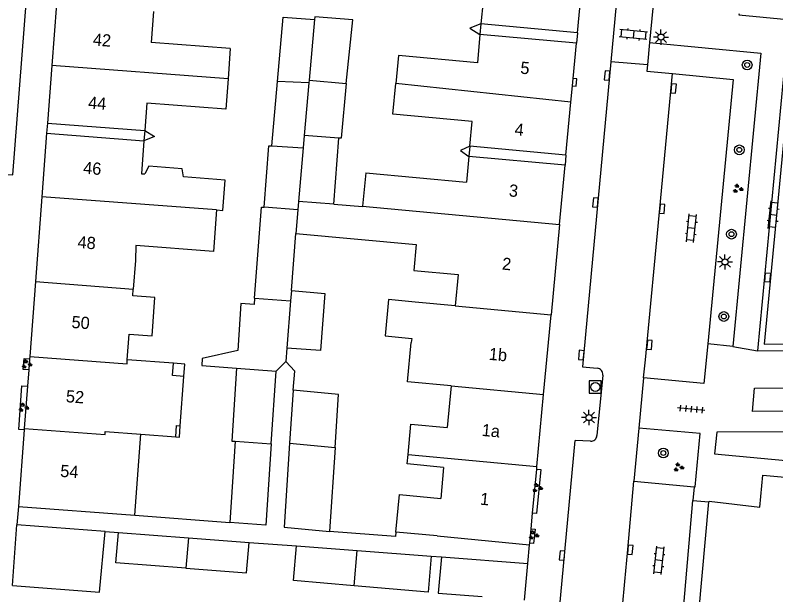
# Model space of a CAD drawing. Extents: x 132998 to 136004, y 396998 to 398512.
# Drawn here: x 133137.8 to 133200.3, y 397091.2 to 397138.8 of the extents above; entities that cross this region are included whole.
import ezdxf

# ---------------------------------------------------------------- set-up
doc = ezdxf.new("R2010")
doc.units = 0
for name, color, linetype in [('gg-afsc-erfafscheiding', 7, 'Continuous'), ('gg-anno-huisnummerreeks BGT', 7, 'Continuous'), ('gg-bbg-bijgebouw', 7, 'Continuous'), ('gg-bbg-gedigitaliseerde bebouwing', 7, 'Continuous'), ('gg-bbg-gedigitaliseerde bebouwing onder overbouw', 7, 'Continuous'), ('gg-bbg-gedigitaliseerde bijgebouw', 7, 'Continuous'), ('gg-bbg-gedigitaliseerde overbouw', 7, 'Continuous'), ('gg-bbg-hoofdgebouw', 7, 'Continuous'), ('gg-bbg-luifel en loopbrug', 7, 'Continuous'), ('gg-bbg-pand overbouw', 7, 'Continuous'), ('gg-bbg-tussenscheiding', 7, 'Continuous'), ('gg-knt-verharding', 7, 'Continuous'), ('gg-knt-verharding nz', 7, 'Continuous'), ('gt-grn-weggrens', 7, 'Continuous'), ('gt-symb-boom', 7, 'Continuous'), ('gt-symb-groenvak', 7, 'Continuous'), ('gt-symb-klinker verharding', 7, 'Continuous'), ('gt-symb-kolk', 7, 'Continuous'), ('gt-symb-kolk center center', 7, 'Continuous'), ('gt-symb-lichtmast', 7, 'Continuous'), ('gt-symb-rioolschacht', 7, 'Continuous'), ('gt-symb-tegel verharding', 7, 'Continuous')]:
    doc.layers.add(name, color=color, linetype=linetype)

# ---------------------------------------------------------------- blocks, each defined once
blk = doc.blocks.new('gt0-KOLK')
at = {"layer": 'gt-symb-kolk'}
blk.add_lwpolyline([(0, 0), (0.375, 0), (0.375, 0.4), (-0.375, 0.4), (-0.375, 0), (0, 0)], dxfattribs=at)
blk = doc.blocks.new('gt0-BOOM')
at = {"layer": 'gt-symb-boom'}
for radius in [0.4, 0.2]:
    blk.add_circle((0, 0), radius, dxfattribs=at)
blk = doc.blocks.new('gt0-GRVAK')
at = {"layer": 'gt-symb-groenvak'}
for p, q in [((-0.11, 0.189), (-0.228, 0.24)), ((-0.182, 0.153), (0.088, 0.153)), ((-0.091, 0.211), (-0.156, 0.322)), ((-0.047, 0.214), (-0.047, 0.393)), ((-0.004, 0.211), (0.061, 0.322)), ((0.015, 0.189), (0.133, 0.24)), ((0.262, -0.052), (0.197, 0.059)), ((0.305, -0.049), (0.305, 0.13)), ((0.349, -0.052), (0.414, 0.059)), ((-0.245, -0.228), (-0.363, -0.177)), ((-0.318, -0.264), (-0.047, -0.264)), ((-0.226, -0.206), (-0.291, -0.095)), ((-0.183, -0.203), (-0.183, -0.024)), ((-0.139, -0.206), (-0.074, -0.095)), ((-0.12, -0.228), (-0.002, -0.177)), ((0.243, -0.074), (0.125, -0.023)), ((0.17, -0.11), (0.441, -0.11)), ((0.368, -0.074), (0.486, -0.023))]:
    blk.add_line(p, q, dxfattribs=at)
blk = doc.blocks.new('gt0-KL1')
at = {"layer": 'gt-symb-klinker verharding'}
for p, q in [((-1.15, 0.3), (1.15, 0.3)), ((-1, -0.3), (-1, 0.3)), ((-0.5, 0.3), (-0.5, 0.45)), ((0, -0.3), (0, 0.3)), ((0.5, 0.3), (0.5, 0.45)), ((1, -0.3), (1, 0.3)), ((-1.15, -0.3), (1.15, -0.3)), ((-0.5, -0.45), (-0.5, -0.3)), ((0.5, -0.45), (0.5, -0.3))]:
    blk.add_line(p, q, dxfattribs=at)
blk = doc.blocks.new('gt0-LMAST')
at = {"layer": 'gt-symb-lichtmast'}
for p, q in [((-0.182, 0.173), (-0.447, 0.438)), ((-0.005, 0.246), (-0.005, 0.621)), ((0.172, 0.173), (0.437, 0.438)), ((-0.255, -0.004), (-0.63, -0.004)), ((-0.182, -0.181), (-0.447, -0.446)), ((-0.005, -0.254), (-0.005, -0.629)), ((0.437, -0.446), (0.172, -0.181)), ((0.245, -0.004), (0.62, -0.004))]:
    blk.add_line(p, q, dxfattribs=at)
blk.add_circle((-0.005, -0.004), 0.25, dxfattribs=at)
blk = doc.blocks.new('gt0-TEG1')
at = {"layer": 'gt-symb-tegel verharding'}
for p, q in [((-1.125, 0), (1.125, 0)), ((-0.9, -0.25), (-0.9, 0.25)), ((-0.45, -0.25), (-0.45, 0.25)), ((0, -0.25), (0, 0.25)), ((0.45, -0.25), (0.45, 0.25)), ((0.9, -0.25), (0.9, 0.25))]:
    blk.add_line(p, q, dxfattribs=at)
blk = doc.blocks.new('gt0-KOLKCC')
at = {"layer": 'gt-symb-kolk center center'}
blk.add_lwpolyline([(-0.375, 0.2), (0.375, 0.2), (0.375, -0.2), (-0.375, -0.2)], close=True, dxfattribs=at)
blk = doc.blocks.new('gt0-RS')
at = {"layer": 'gt-symb-rioolschacht'}
blk.add_lwpolyline([(-0.5, -0.5), (0.5, -0.5), (0.5, 0.5), (-0.5, 0.5)], close=True, dxfattribs=at)
blk.add_circle((0, 0), 0.375, dxfattribs=at)

msp = doc.modelspace()

# ---------------------------------------------------------------- linework, layer by layer
at = {"layer": 'gg-afsc-erfafscheiding'}
for p, q in [((133147.611, 397097.687), (133155.415, 397097.097)), ((133145.193, 397096.361), (133146.277, 397096.276)), ((133157.018, 397095.461), (133160.907, 397095.166)), ((133171.966, 397094.33), (133172.805, 397094.266))]:
    msp.add_line(p, q, dxfattribs=at)
for points in [[(133176.063, 397138.073), (133175.152, 397137.719), (133175.981, 397137.203)], [(133148.429, 397129.313), (133149.242, 397128.811), (133148.365, 397128.467)], [(133175.143, 397128.018), (133174.384, 397127.664), (133175.065, 397127.175)], [(133160.624, 397107.957), (133160.77, 397109.519), (133160.029, 397110.336)], [(133169.077, 397096.303), (133169.043, 397095.937), (133163.613, 397096.35)]]:
    msp.add_lwpolyline(points, dxfattribs=at)
at = {"layer": 'gg-bbg-bijgebouw'}
for p, q in [((133137.562, 397091.918), (133137.937, 397096.904)), ((133179.643, 397090.725), (133179.919, 397093.721))]:
    msp.add_line(p, q, dxfattribs=at)
at = {"layer": 'gg-bbg-gedigitaliseerde bebouwing'}
for p, q in [((133149.168, 397139.088), (133148.975, 397136.533)), ((133155.464, 397136.043), (133148.975, 397136.533)), ((133155.464, 397136.043), (133155.276, 397133.55)), ((133155.276, 397133.55), (133155.088, 397131.057)), ((133148.598, 397131.548), (133148.429, 397129.313)), ((133155.088, 397131.057), (133148.598, 397131.548)), ((133175.065, 397127.175), (133174.868, 397125.064)), ((133166.595, 397125.836), (133166.34, 397123.098)), ((133166.595, 397125.836), (133174.868, 397125.064)), ((133154.336, 397122.777), (133154.078, 397119.362)), ((133160.85, 397120.848), (133170.741, 397119.926)), ((133147.713, 397119.844), (133147.669, 397118.626)), ((133154.078, 397119.362), (133147.713, 397119.844)), ((133147.669, 397118.626), (133147.491, 397116.275)), ((133174.184, 397117.47), (133173.943, 397114.903)), ((133173.943, 397114.903), (133170.646, 397115.21)), ((133170.367, 397112.223), (133170.336, 397111.892)), ((133150.794, 397110.177), (133147.003, 397110.463)), ((133151.348, 397105.046), (133151.655, 397109.099)), ((133173.613, 397108.321), (133173.294, 397104.905)), ((133147.611, 397097.687), (133148.116, 397104.359)), ((133148.116, 397104.359), (133150.979, 397104.142)), ((133172.988, 397101.626), (133172.75, 397099.074)), ((133138.05, 397098.4), (133147.611, 397097.687)), ((133172.462, 397095.987), (133169.077, 397096.303)), ((133172.462, 397095.987), (133180.06, 397095.27))]:
    msp.add_line(p, q, dxfattribs=at)
for points in [[(133169.909, 397143.432), (133166.726, 397143.629), (133166.466, 397140.839), (133176.236, 397139.927), (133176.063, 397138.073)], [(133175.981, 397137.203), (133175.764, 397134.868), (133169.278, 397135.473), (133169.062, 397133.152)], [(133175.143, 397128.018), (133175.332, 397130.041), (133168.829, 397130.648), (133169.062, 397133.152)], [(133148.365, 397128.467), (133148.159, 397125.751), (133148.438, 397125.73)], [(133151.629, 397125.489), (133151.521, 397126.164), (133148.763, 397126.372), (133148.438, 397125.73)], [(133154.336, 397122.777), (133154.842, 397122.739), (133155.031, 397125.231), (133151.629, 397125.489)], [(133163.974, 397123.245), (133166.337, 397123.066), (133166.34, 397123.098)], [(133170.741, 397119.926), (133170.543, 397117.81), (133174.184, 397117.47)], [(133147.003, 397110.463), (133147.162, 397112.569), (133149.032, 397112.428), (133149.271, 397115.59), (133147.45, 397115.728), (133147.491, 397116.275)], [(133170.646, 397115.21), (133168.456, 397115.414), (133168.177, 397112.427), (133170.367, 397112.223)], [(133173.613, 397108.321), (133170.034, 397108.655), (133170.336, 397111.892)], [(133151.655, 397109.099), (133150.717, 397109.17), (133150.794, 397110.177)], [(133150.979, 397104.142), (133151.049, 397105.069), (133151.348, 397105.046)], [(133170.067, 397102.695), (133170.299, 397105.185), (133173.294, 397104.905)], [(133172.988, 397101.626), (133169.993, 397101.905), (133170.067, 397102.695)], [(133169.077, 397096.303), (133169.365, 397099.389), (133172.75, 397099.074)]]:
    msp.add_lwpolyline(points, dxfattribs=at)
at = {"layer": 'gg-bbg-gedigitaliseerde bebouwing onder overbouw'}
for p, q in [((133183.985, 397137.34), (133176.063, 397138.073)), ((133183.904, 397136.47), (133175.981, 397137.203)), ((133140.434, 397129.918), (133148.429, 397129.313)), ((133140.37, 397129.072), (133148.365, 397128.467)), ((133183.047, 397127.286), (133175.143, 397128.018)), ((133182.968, 397126.444), (133175.065, 397127.175))]:
    msp.add_line(p, q, dxfattribs=at)
at = {"layer": 'gg-bbg-gedigitaliseerde bijgebouw'}
for p, q in [((133162.413, 397138.65), (133162.392, 397138.418)), ((133158.867, 397128.03), (133159.338, 397133.339)), ((133163.974, 397123.245), (133164.385, 397128.678)), ((133160.484, 397116.158), (133160.85, 397120.848)), ((133160.114, 397111.423), (133160.029, 397110.336)), ((133159.233, 397109.536), (133160.029, 397110.336)), ((133158.828, 397103.546), (133159.233, 397109.536)), ((133160.624, 397107.957), (133160.335, 397103.603)), ((133155.856, 397103.769), (133155.415, 397097.097)), ((133164.07, 397103.255), (133163.613, 397096.35)), ((133145.193, 397096.361), (133137.937, 397096.904)), ((133146.277, 397096.276), (133152.032, 397095.838)), ((133152.032, 397095.838), (133157.018, 397095.461)), ((133160.907, 397095.166), (133165.892, 397094.799)), ((133165.892, 397094.799), (133171.966, 397094.33)), ((133172.805, 397094.266), (133179.919, 397093.721))]:
    msp.add_line(p, q, dxfattribs=at)
for points in [[(133159.338, 397133.339), (133159.806, 397138.614), (133162.392, 397138.418)], [(133164.975, 397133.166), (133165.529, 397138.382), (133162.413, 397138.65)], [(133164.975, 397133.166), (133164.575, 397128.661), (133164.385, 397128.678)], [(133158.246, 397122.992), (133158.628, 397128.044), (133158.867, 397128.03)], [(133157.46, 397115.527), (133158.026, 397123.009), (133158.246, 397122.992)], [(133160.484, 397116.158), (133163.224, 397115.902), (133162.87, 397111.214), (133160.114, 397111.423)], [(133157.46, 397115.527), (133157.421, 397115.006), (133156.335, 397115.091), (133156.079, 397111.216)], [(133156.079, 397111.216), (133153.157, 397110.558), (133153.12, 397109.999), (133155.984, 397109.781)], [(133155.984, 397109.781), (133155.586, 397103.787), (133155.856, 397103.769)], [(133164.07, 397103.255), (133164.359, 397107.609), (133160.624, 397107.957)], [(133160.335, 397103.603), (133159.878, 397096.699), (133163.613, 397096.35)], [(133158.828, 397103.546), (133158.386, 397096.872), (133155.415, 397097.097)], [(133137.562, 397091.918), (133144.71, 397091.381), (133145.193, 397096.361)], [(133151.807, 397093.348), (133146.054, 397093.794), (133146.277, 397096.276)], [(133151.807, 397093.348), (133156.794, 397092.97), (133157.018, 397095.461)], [(133165.633, 397091.893), (133160.662, 397092.321), (133160.907, 397095.166)], [(133171.966, 397094.33), (133171.711, 397091.37), (133165.633, 397091.893)], [(133172.805, 397094.266), (133172.549, 397091.296), (133176.146, 397091.006)]]:
    msp.add_lwpolyline(points, dxfattribs=at)
at = {"layer": 'gg-bbg-gedigitaliseerde overbouw'}
for p, q in [((133176.063, 397138.073), (133175.981, 397137.203)), ((133148.429, 397129.313), (133148.365, 397128.467)), ((133175.143, 397128.018), (133175.065, 397127.175))]:
    msp.add_line(p, q, dxfattribs=at)
at = {"layer": 'gg-bbg-hoofdgebouw'}
for p, q in [((133183.985, 397137.34), (133184.424, 397142.044)), ((133141.173, 397139.693), (133140.791, 397134.645)), ((133183.634, 397133.578), (133183.904, 397136.47)), ((133140.791, 397134.645), (133140.434, 397129.918)), ((133183.452, 397131.626), (133183.578, 397132.976)), ((133183.578, 397132.976), (133183.634, 397133.578)), ((133183.047, 397127.286), (133183.452, 397131.626)), ((133140.37, 397129.072), (133139.976, 397123.863)), ((133182.516, 397121.589), (133182.968, 397126.444)), ((133139.976, 397123.863), (133139.448, 397116.884)), ((133182.516, 397121.589), (133181.823, 397114.168)), ((133139.448, 397116.884), (133138.983, 397110.731)), ((133181.211, 397107.612), (133181.823, 397114.168)), ((133138.968, 397110.533), (133138.9, 397109.636)), ((133138.983, 397110.731), (133138.968, 397110.533)), ((133138.9, 397109.636), (133138.798, 397108.29)), ((133138.798, 397108.29), (133138.536, 397104.825)), ((133180.661, 397101.707), (133181.211, 397107.612)), ((133138.527, 397104.701), (133138.05, 397098.4)), ((133138.536, 397104.825), (133138.527, 397104.701)), ((133180.301, 397097.852), (133180.64, 397101.48)), ((133180.64, 397101.48), (133180.661, 397101.707)), ((133193.09, 397080.4), (133194.795, 397098.793)), ((133180.181, 397096.57), (133180.301, 397097.852)), ((133180.071, 397095.393), (133180.181, 397096.57)), ((133180.06, 397095.27), (133180.071, 397095.393))]:
    msp.add_line(p, q, dxfattribs=at)
msp.add_lwpolyline([(133194.795, 397098.793), (133194.8, 397098.85), (133198.97, 397098.36), (133199.22, 397100.98), (133232.92, 397097.93)], dxfattribs=at)
at = {"layer": 'gg-bbg-luifel en loopbrug'}
for points in [[(133151.655, 397109.099), (133151.731, 397110.106), (133150.794, 397110.177)], [(133150.979, 397104.142), (133151.278, 397104.119), (133151.348, 397105.046)]]:
    msp.add_lwpolyline(points, dxfattribs=at)
at = {"layer": 'gg-bbg-pand overbouw'}
for p, q in [((133183.985, 397137.34), (133183.904, 397136.47)), ((133140.434, 397129.918), (133140.37, 397129.072)), ((133183.047, 397127.286), (133182.968, 397126.444))]:
    msp.add_line(p, q, dxfattribs=at)
at = {"layer": 'gg-bbg-tussenscheiding'}
for p, q in [((133162.392, 397138.418), (133161.947, 397133.437)), ((133155.276, 397133.55), (133140.791, 397134.645)), ((133161.927, 397133.209), (133159.338, 397133.339)), ((133161.927, 397133.209), (133161.544, 397128.893)), ((133161.947, 397133.437), (133161.927, 397133.209)), ((133161.947, 397133.437), (133164.975, 397133.166)), ((133183.452, 397131.626), (133169.062, 397133.152)), ((133161.544, 397128.893), (133161.453, 397127.874)), ((133164.385, 397128.678), (133161.544, 397128.893)), ((133158.867, 397128.03), (133161.453, 397127.874)), ((133161.453, 397127.874), (133161.076, 397123.463)), ((133154.336, 397122.777), (133139.976, 397123.863)), ((133161.017, 397122.779), (133158.246, 397122.992)), ((133161.076, 397123.463), (133161.017, 397122.779)), ((133163.974, 397123.245), (133161.076, 397123.463)), ((133166.34, 397123.098), (133182.516, 397121.589)), ((133161.017, 397122.779), (133160.85, 397120.848)), ((133139.448, 397116.884), (133147.491, 397116.275)), ((133160.484, 397116.158), (133160.414, 397115.297)), ((133157.46, 397115.527), (133160.414, 397115.297)), ((133160.414, 397115.297), (133160.114, 397111.423)), ((133173.943, 397114.903), (133181.823, 397114.168)), ((133155.984, 397109.781), (133159.233, 397109.536)), ((133173.613, 397108.321), (133181.211, 397107.612)), ((133145.191, 397104.581), (133148.116, 397104.359)), ((133155.856, 397103.769), (133158.828, 397103.546)), ((133160.335, 397103.603), (133164.07, 397103.255)), ((133170.067, 397102.695), (133180.661, 397101.707)), ((133152.032, 397095.838), (133151.807, 397093.348)), ((133165.633, 397091.893), (133165.892, 397094.799))]:
    msp.add_line(p, q, dxfattribs=at)
for points in [[(133138.983, 397110.731), (133146.978, 397110.126), (133147.003, 397110.463)], [(133138.536, 397104.825), (133145.171, 397104.323), (133145.191, 397104.581)]]:
    msp.add_lwpolyline(points, dxfattribs=at)
at = {"layer": 'gg-knt-verharding'}
for p, q in [((133187.165, 397139.644), (133186.731, 397134.955)), ((133190.173, 397139.344), (133189.905, 397136.536)), ((133189.905, 397136.536), (133189.732, 397134.699)), ((133201.076, 397135.53), (133198.777, 397111.207)), ((133186.731, 397134.955), (133184.413, 397109.882)), ((133189.732, 397134.699), (133186.731, 397134.955)), ((133196.764, 397111.566), (133194.697, 397111.764)), ((133198.777, 397111.207), (133223.545, 397111.273)), ((133184.413, 397109.882), (133185.617, 397109.765)), ((133186.073, 397109.213), (133185.585, 397104.244)), ((133189.421, 397108.979), (133189.032, 397104.854)), ((133189.032, 397104.854), (133188.621, 397100.501)), ((133180.888, 397072.421), (133183.8, 397103.83)), ((133185.066, 397103.77), (133183.8, 397103.83)), ((133188.621, 397100.501), (133193.58, 397100.03)), ((133193.58, 397100.03), (133193.481, 397098.903)), ((133192.487, 397087.621), (133193.481, 397098.903)), ((133193.481, 397098.903), (133194.795, 397098.793))]:
    msp.add_line(p, q, dxfattribs=at)
for points in [[(133135.827, 397125.752), (133137.607, 397125.669), (133139.86, 397154.909), (133138.053, 397155.082)], [(133197.267, 397138.9), (133197.256, 397138.819), (133203.831, 397138.184), (133204.003, 397139.963)], [(133189.905, 397136.536), (133199.057, 397135.648), (133196.764, 397111.566)], [(133215.113, 397133.672), (133201.544, 397134.956), (133199.341, 397111.738), (133223.025, 397111.785), (133223.015, 397115.505), (133215.113, 397133.672)], [(133189.732, 397134.699), (133189.682, 397134.173), (133191.804, 397133.973)], [(133191.804, 397133.973), (133196.774, 397133.503), (133194.697, 397111.764)], [(133183.578, 397132.976), (133183.881, 397132.944), (133183.934, 397133.55), (133183.634, 397133.578)], [(133194.697, 397111.764), (133194.386, 397108.513), (133189.421, 397108.979)], [(133138.9, 397109.636), (133138.451, 397109.67), (133138.519, 397110.567), (133138.968, 397110.533)], [(133138.527, 397104.701), (133138.078, 397104.735), (133138.349, 397108.324), (133138.798, 397108.29)], [(133198.373, 397106.227), (133198.542, 397108.134), (133223.476, 397108.199), (133223.476, 397106.277), (133198.373, 397106.227)], [(133193.58, 397100.03), (133193.659, 397100.015), (133194.07, 397104.402), (133189.032, 397104.854)], [(133232.126, 397104.628), (133195.442, 397104.516), (133195.258, 397102.744), (133233.036, 397099.193)], [(133180.64, 397101.48), (133180.979, 397101.448), (133180.617, 397097.823), (133180.301, 397097.852)], [(133180.181, 397096.57), (133180.521, 397096.538), (133180.387, 397095.364), (133180.071, 397095.393)]]:
    msp.add_lwpolyline(points, dxfattribs=at)
for centre, radius, start, end in [((133185.577, 397109.268), 0.499, 353.7269, 85.39243), ((133185.093, 397104.261), 0.492, 266.84591, 357.96467)]:
    msp.add_arc(centre, radius, start, end, dxfattribs=at)
at = {"layer": 'gg-knt-verharding nz'}
for points in [[(133189.421, 397108.979), (133189.583, 397110.46), (133190.746, 397122.89), (133191.804, 397133.973)], [(133187.51, 397088.071), (133187.881, 397092.238), (133188.132, 397094.871), (133188.621, 397100.501)]]:
    msp.add_lwpolyline(points, dxfattribs=at)
at = {"layer": 'gt-grn-weggrens'}
for p, q in [((133196.764, 397111.566), (133198.777, 397111.207)), ((133138.05, 397098.4), (133137.937, 397096.904)), ((133179.919, 397093.721), (133180.06, 397095.27))]:
    msp.add_line(p, q, dxfattribs=at)

# ---------------------------------------------------------------- block references
at = {"layer": 'gt-symb-boom'}
for p in [(133197.933, 397134.69), (133197.291, 397127.712), (133196.643, 397120.785), (133196.016, 397114.02), (133191.045, 397102.804)]:
    msp.add_blockref('gt0-BOOM', p, dxfattribs=at)
at = {"layer": 'gt-symb-groenvak'}
for p in [(133197.155, 397124.515), (133138.724, 397110.098), (133138.459, 397106.539), (133192.289, 397101.63), (133180.672, 397099.94), (133180.371, 397096.049)]:
    msp.add_blockref('gt0-GRVAK', p, dxfattribs=at)
at = {"layer": 'gt-symb-klinker verharding'}
for p, rotation in [((133188.583, 397137.199), 174.54608111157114), ((133200.076, 397122.362), 84.31791506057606), ((133193.352, 397121.279), 84.08992967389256), ((133190.68, 397093.987), 83.79902900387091)]:
    msp.add_blockref('gt0-KL1', p, dxfattribs=dict(at, rotation=rotation))
at = {"layer": 'gt-symb-kolk'}
for p, rotation in [((133186.625, 397133.806), 84.7225939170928), ((133191.688, 397132.768), -95.45391888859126), ((133185.66, 397123.37), 84.72259391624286), ((133190.746, 397122.89), -95.3344400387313), ((133189.705, 397111.716), -95.5680240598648), ((133184.5, 397110.834), 84.72259391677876), ((133188.132, 397094.871), -95.45391888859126), ((133182.923, 397094.361), 85.00791883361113)]:
    msp.add_blockref('gt0-KOLK', p, dxfattribs=dict(at, rotation=rotation))
at = {"layer": 'gt-symb-kolk center center', "rotation": -95.10624172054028}
msp.add_blockref('gt0-KOLKCC', (133199.611, 397117.226), dxfattribs=at)
at = {"layer": 'gt-symb-lichtmast'}
for p in [(133190.858, 397136.982), (133196.115, 397118.506)]:
    msp.add_blockref('gt0-LMAST', p, dxfattribs=at)
at = {"layer": 'gt-symb-lichtmast', "rotation": 90}
msp.add_blockref('gt0-LMAST', (133184.932, 397105.724), dxfattribs=at)
at = {"layer": 'gt-symb-rioolschacht'}
msp.add_blockref('gt0-RS', (133185.45, 397108.223), dxfattribs=at)
at = {"layer": 'gt-symb-tegel verharding', "rotation": 174.4890230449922}
msp.add_blockref('gt0-TEG1', (133193.334, 397106.413), dxfattribs=at)

# ---------------------------------------------------------------- texts
at = {"layer": 'gg-anno-huisnummerreeks BGT'}
for s, rotation, p in [('42', 355.6, (133144.148, 397136.295)), ('5', 354.7, (133179.264, 397133.979)), ('44', 355.7, (133143.756, 397131.11)), ('4', 354.7, (133178.792, 397128.915)), ('46', 355.7, (133143.351, 397125.756)), ('3', 354.7, (133178.324, 397123.896)), ('48', 355.7, (133142.889, 397119.649)), ('2', 354.7, (133177.762, 397117.879)), ('50', 355.7, (133142.392, 397113.083)), ('1b', 354.7, (133176.68, 397110.464)), ('52', 355.7, (133141.931, 397106.984)), ('1a', 354.7, (133176.097, 397104.214)), ('54', 355.7, (133141.467, 397100.851)), ('1', 354.7, (133175.96, 397098.563))]:
    msp.add_text(s, height=1, rotation=rotation, dxfattribs=at).set_placement(p)

doc.saveas('drawing.dxf')
